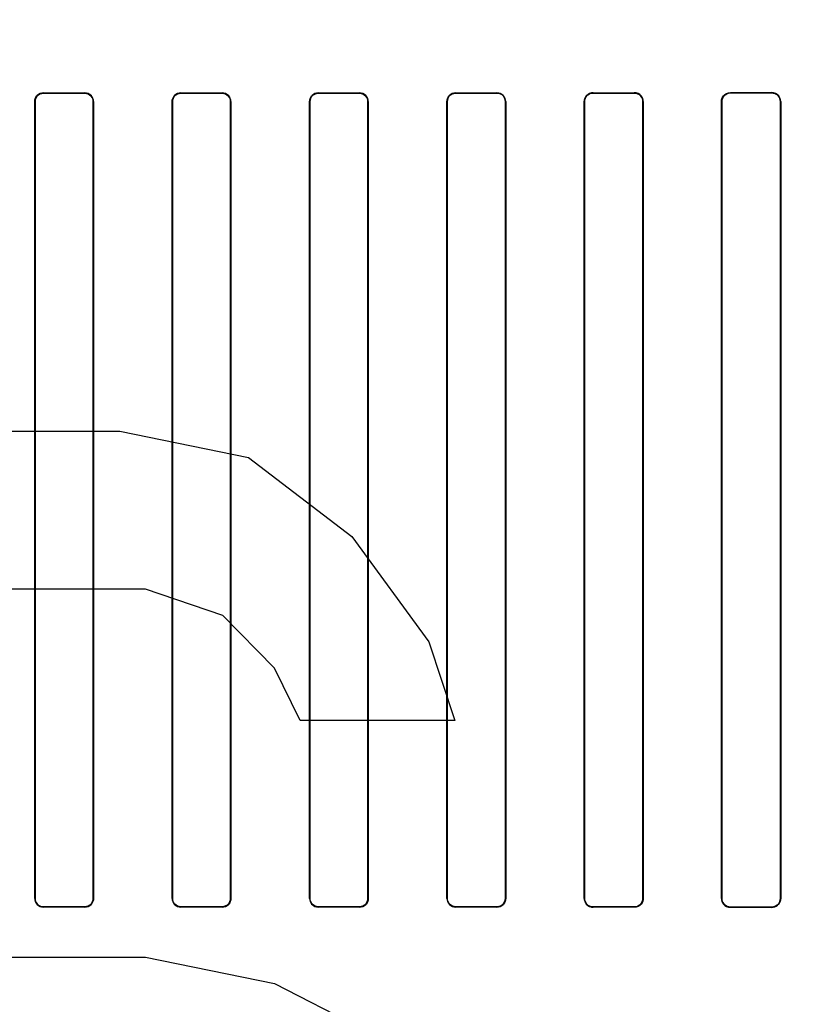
# Model space of a CAD drawing. Header units: millimetres. Extents: x 0 to 297, y 0 to 210.
# Tile 328 of 455: x 240.361 to 240.561, y 157.523 to 157.774. Entities that reach past the tile are written whole.
import ezdxf

# ---------------------------------------------------------------- set-up
doc = ezdxf.new("R2010")
doc.units = ezdxf.units.MM
doc.header["$LTSCALE"] = 16.335
doc.layers.get('0').update_dxf_attribs({"linetype": 'CONTINUOUS'})
for name, color, linetype in [('AXES_REF', 7, 'CONTINUOUS'), ('INTFCLR_1', 7, 'CONTINUOUS'), ('INTFCLR_72935', 7, 'CONTINUOUS')]:
    doc.layers.add(name, color=color, linetype=linetype)

msp = doc.modelspace()

# ---------------------------------------------------------------- linework, layer by layer
at = {"color": 7, "linetype": 'Continuous'}
for p, q in [((240.3536, 157.66898), (240.38641, 157.66898)), ((240.38641, 157.66898), (240.41922, 157.66228)), ((240.41922, 157.66228), (240.44547, 157.64217)), ((240.44547, 157.64217), (240.46516, 157.61536)), ((240.39297, 157.62877), (240.3536, 157.62877)), ((240.41266, 157.62206), (240.39297, 157.62877)), ((240.42579, 157.60866), (240.41266, 157.62206)), ((240.46516, 157.61536), (240.47172, 157.59525)), ((240.43235, 157.59525), (240.42579, 157.60866)), ((240.47172, 157.59525), (240.43235, 157.59525)), ((240.3536, 157.53494), (240.39297, 157.53494)), ((240.39297, 157.53494), (240.42579, 157.52823)), ((240.42579, 157.52823), (240.45204, 157.51483))]:
    msp.add_line(p, q, dxfattribs=at)
for radius in [6.78708, 6.7865, 6.74304]:
    msp.add_circle((241.48891, 154.71148), radius, dxfattribs=at)
for radius, start, end in [(6.72, 278.277129, 261.722871), (6.874, 113.082594, 269.618979)]:
    msp.add_arc((241.48891, 154.71148), radius, start, end, dxfattribs=at)
at = {"layer": 'AXES_REF', "color": 9, "linetype": 'Continuous'}
msp.add_circle((241.48891, 154.71148), 4.15, dxfattribs=at)
at = {"layer": 'AXES_REF', "color": 7, "linetype": 'Continuous'}
msp.add_arc((241.48891, 154.71148), 6.874, 113.082685, 66.917315, dxfattribs=at)
at = {"layer": 'AXES_REF', "color": 9, "linetype": 'Continuous'}
msp.add_arc((241.48891, 154.71148), 6.19116, 94.411812, 85.588188, dxfattribs=at)
at = {"layer": 'INTFCLR_1', "color": 9, "linetype": 'Continuous'}
for p, q in [((240.36696, 157.75514), (240.36696, 157.75521)), ((240.37746, 157.7552), (240.37746, 157.75513)), ((240.40196, 157.75512), (240.40196, 157.7552)), ((240.41246, 157.75519), (240.41246, 157.75512)), ((240.43696, 157.75512), (240.43696, 157.75519)), ((240.44746, 157.7552), (240.44746, 157.75512)), ((240.47196, 157.75513), (240.47196, 157.7552)), ((240.48246, 157.75521), (240.48246, 157.75514)), ((240.50696, 157.75515), (240.50696, 157.75523)), ((240.51746, 157.75524), (240.51746, 157.75516)), ((240.54196, 157.75518), (240.54196, 157.75526)), ((240.55246, 157.75527), (240.55246, 157.7552)), ((240.36472, 157.75297), (240.3648, 157.75297)), ((240.37963, 157.75297), (240.3797, 157.75297)), ((240.39974, 157.75297), (240.39981, 157.75297)), ((240.41462, 157.75297), (240.41469, 157.75297)), ((240.43474, 157.75297), (240.43481, 157.75297)), ((240.44962, 157.75297), (240.44969, 157.75297)), ((240.46973, 157.75297), (240.4698, 157.75297)), ((240.48463, 157.75297), (240.48471, 157.75297)), ((240.50471, 157.75297), (240.50478, 157.75297)), ((240.51966, 157.75297), (240.51973, 157.75297)), ((240.53967, 157.75297), (240.53975, 157.75297)), ((240.5547, 157.75297), (240.55477, 157.75297)), ((240.3648, 157.54997), (240.36472, 157.54997)), ((240.3797, 157.54997), (240.37963, 157.54997)), ((240.39981, 157.54997), (240.39974, 157.54997)), ((240.41469, 157.54997), (240.41462, 157.54997)), ((240.43481, 157.54997), (240.43474, 157.54997)), ((240.44969, 157.54997), (240.44962, 157.54997)), ((240.4698, 157.54997), (240.46973, 157.54997)), ((240.48471, 157.54997), (240.48463, 157.54997)), ((240.50478, 157.54997), (240.50471, 157.54997)), ((240.51973, 157.54997), (240.51966, 157.54997)), ((240.53975, 157.54997), (240.53967, 157.54997)), ((240.55477, 157.54997), (240.5547, 157.54997)), ((240.36696, 157.54773), (240.36696, 157.5478)), ((240.37746, 157.54781), (240.37746, 157.54773)), ((240.40196, 157.54774), (240.40196, 157.54781)), ((240.41246, 157.54782), (240.41246, 157.54774)), ((240.43696, 157.54774), (240.43696, 157.54782)), ((240.44746, 157.54781), (240.44746, 157.54774)), ((240.47196, 157.54773), (240.47196, 157.54781)), ((240.48246, 157.5478), (240.48246, 157.54773)), ((240.50696, 157.54771), (240.50696, 157.54779)), ((240.51746, 157.54778), (240.51746, 157.5477)), ((240.54196, 157.54768), (240.54196, 157.54775)), ((240.55246, 157.54774), (240.55246, 157.54766))]:
    msp.add_line(p, q, dxfattribs=at)
at = {"layer": 'INTFCLR_1', "color": 6, "linetype": 'Continuous'}
for p, q in [((240.36472, 157.75297), (240.36472, 157.54997)), ((240.3648, 157.75297), (240.3648, 157.54997)), ((240.37963, 157.54997), (240.37963, 157.75297)), ((240.3797, 157.54997), (240.3797, 157.75297)), ((240.39974, 157.75297), (240.39974, 157.54997)), ((240.39981, 157.75297), (240.39981, 157.54997)), ((240.41462, 157.54997), (240.41462, 157.75297)), ((240.41469, 157.54997), (240.41469, 157.75297)), ((240.43474, 157.75297), (240.43474, 157.54997)), ((240.43481, 157.75297), (240.43481, 157.54997)), ((240.44962, 157.54997), (240.44962, 157.75297)), ((240.44969, 157.54997), (240.44969, 157.75297)), ((240.46973, 157.75297), (240.46973, 157.54997)), ((240.4698, 157.75297), (240.4698, 157.54997)), ((240.48463, 157.54997), (240.48463, 157.75297)), ((240.48471, 157.54997), (240.48471, 157.75297)), ((240.50471, 157.75297), (240.50471, 157.54997)), ((240.50478, 157.75297), (240.50478, 157.54997)), ((240.51966, 157.54997), (240.51966, 157.75297)), ((240.51973, 157.54997), (240.51973, 157.75297)), ((240.53967, 157.75297), (240.53967, 157.54997)), ((240.53975, 157.75297), (240.53975, 157.54997)), ((240.5547, 157.54997), (240.5547, 157.75297)), ((240.55477, 157.54997), (240.55477, 157.75297))]:
    msp.add_line(p, q, dxfattribs=at)
for centre, major_axis, start_param, end_param in [((240.42471, 157.75647), (0.36509, 0), -1.729645, -1.700582), ((240.42471, 157.75647), (0.38609, 0), -1.720938, -1.693486), ((240.42471, 157.75647), (0.36509, 0), -1.633151, -1.604356), ((240.42471, 157.75647), (0.38609, 0), -1.629755, -1.60253), ((240.42471, 157.75647), (0.36509, 0), -1.537236, -1.508442), ((240.42471, 157.75647), (0.38609, 0), -1.539062, -1.511838), ((240.42471, 157.75647), (0.36509, 0), -1.441011, -1.411947), ((240.42471, 157.75647), (0.38609, 0), -1.448107, -1.420655), ((240.42471, 157.75647), (0.36509, 0), -1.343557, -1.313932), ((240.42471, 157.75647), (0.38609, 0), -1.356116, -1.328192), ((240.42471, 157.75647), (0.36509, 0), -1.243846, -1.213314), ((240.42471, 157.75647), (0.38609, 0), -1.262235, -1.233556), ((240.42471, 157.54647), (0.38609, 0), 1.693486, 1.720938), ((240.42471, 157.54647), (0.36509, 0), 1.700582, 1.729645), ((240.42471, 157.54647), (0.38609, 0), 1.60253, 1.629755), ((240.42471, 157.54647), (0.36509, 0), 1.604356, 1.633151), ((240.42471, 157.54647), (0.38609, 0), 1.511838, 1.539062), ((240.42471, 157.54647), (0.36509, 0), 1.508442, 1.537236), ((240.42471, 157.54647), (0.38609, 0), 1.420655, 1.448107), ((240.42471, 157.54647), (0.36509, 0), 1.411947, 1.441011), ((240.42471, 157.54647), (0.38609, 0), 1.328192, 1.356116), ((240.42471, 157.54647), (0.36509, 0), 1.313932, 1.343557), ((240.42471, 157.54647), (0.38609, 0), 1.233556, 1.262235), ((240.42471, 157.54647), (0.36509, 0), 1.213314, 1.243846)]:
    msp.add_ellipse(centre, major_axis=major_axis, ratio=0.003491, start_param=start_param, end_param=end_param, dxfattribs=at)
for points, knots in [([(240.36472, 157.75297), (240.36472, 157.75349), (240.36514, 157.75467), (240.36634, 157.75521), (240.36696, 157.75521)], [0, 0, 0, 0, 0.453611, 1, 1, 1, 1]), ([(240.36696, 157.75514), (240.36641, 157.75514), (240.36526, 157.75467), (240.3648, 157.75352), (240.3648, 157.75297)], [0, 0, 0, 0, 0.502969, 1, 1, 1, 1]), ([(240.3797, 157.75297), (240.3797, 157.75354), (240.37922, 157.75473), (240.37804, 157.7552), (240.37746, 157.7552)], [0, 0, 0, 0, 0.499537, 1, 1, 1, 1]), ([(240.37963, 157.75297), (240.37963, 157.75347), (240.37922, 157.75461), (240.37806, 157.75513), (240.37746, 157.75513)], [0, 0, 0, 0, 0.455659, 1, 1, 1, 1]), ([(240.39974, 157.75297), (240.39974, 157.75349), (240.40016, 157.75467), (240.40135, 157.7552), (240.40196, 157.7552)], [0, 0, 0, 0, 0.459316, 1, 1, 1, 1]), ([(240.40196, 157.75512), (240.40141, 157.75512), (240.40027, 157.75466), (240.39981, 157.75352), (240.39981, 157.75297)], [0, 0, 0, 0, 0.501232, 1, 1, 1, 1]), ([(240.41469, 157.75297), (240.41469, 157.75354), (240.41421, 157.75472), (240.41303, 157.75519), (240.41246, 157.75519)], [0, 0, 0, 0, 0.500819, 1, 1, 1, 1]), ([(240.41462, 157.75297), (240.41462, 157.75347), (240.41422, 157.7546), (240.41306, 157.75512), (240.41246, 157.75512)], [0, 0, 0, 0, 0.453813, 1, 1, 1, 1]), ([(240.43474, 157.75297), (240.43474, 157.75348), (240.43515, 157.75466), (240.43634, 157.75519), (240.43696, 157.75519)], [0, 0, 0, 0, 0.453711, 1, 1, 1, 1]), ([(240.43696, 157.75512), (240.43641, 157.75512), (240.43527, 157.75466), (240.43481, 157.75352), (240.43481, 157.75297)], [0, 0, 0, 0, 0.500961, 1, 1, 1, 1]), ([(240.44969, 157.75297), (240.44969, 157.75354), (240.44922, 157.75472), (240.44803, 157.7552), (240.44746, 157.7552)], [0, 0, 0, 0, 0.500481, 1, 1, 1, 1]), ([(240.44962, 157.75297), (240.44962, 157.75347), (240.44921, 157.75461), (240.44806, 157.75512), (240.44746, 157.75512)], [0, 0, 0, 0, 0.459192, 1, 1, 1, 1]), ([(240.46973, 157.75297), (240.46973, 157.75349), (240.47015, 157.75467), (240.47134, 157.7552), (240.47196, 157.7552)], [0, 0, 0, 0, 0.455466, 1, 1, 1, 1]), ([(240.47196, 157.75513), (240.47141, 157.75513), (240.47026, 157.75467), (240.4698, 157.75352), (240.4698, 157.75297)], [0, 0, 0, 0, 0.502137, 1, 1, 1, 1]), ([(240.48471, 157.75297), (240.48471, 157.75354), (240.48423, 157.75473), (240.48304, 157.75521), (240.48246, 157.75521)], [0, 0, 0, 0, 0.498499, 1, 1, 1, 1]), ([(240.48463, 157.75297), (240.48463, 157.75347), (240.48423, 157.75461), (240.48307, 157.75514), (240.48246, 157.75514)], [0, 0, 0, 0, 0.453787, 1, 1, 1, 1]), ([(240.50471, 157.75297), (240.50471, 157.75349), (240.50512, 157.75468), (240.50633, 157.75523), (240.50696, 157.75523)], [0, 0, 0, 0, 0.449916, 1, 1, 1, 1]), ([(240.50696, 157.75515), (240.5064, 157.75515), (240.50524, 157.75468), (240.50478, 157.75352), (240.50478, 157.75297)], [0, 0, 0, 0, 0.504817, 1, 1, 1, 1]), ([(240.51973, 157.75297), (240.51973, 157.75348), (240.51933, 157.75467), (240.51811, 157.75524), (240.51746, 157.75524)], [0, 0, 0, 0, 0.442115, 1, 1, 1, 1]), ([(240.51966, 157.75297), (240.51966, 157.75347), (240.51926, 157.75463), (240.51808, 157.75516), (240.51746, 157.75516)], [0, 0, 0, 0, 0.449607, 1, 1, 1, 1]), ([(240.53967, 157.75297), (240.53967, 157.75349), (240.54009, 157.75469), (240.54132, 157.75526), (240.54196, 157.75526)], [0, 0, 0, 0, 0.444674, 1, 1, 1, 1]), ([(240.54196, 157.75518), (240.54139, 157.75518), (240.54021, 157.7547), (240.53975, 157.75352), (240.53975, 157.75297)], [0, 0, 0, 0, 0.509133, 1, 1, 1, 1]), ([(240.55477, 157.75297), (240.55477, 157.75348), (240.55437, 157.75469), (240.55313, 157.75528), (240.55246, 157.75527)], [0, 0, 0, 0, 0.436747, 1, 1, 1, 1]), ([(240.5547, 157.75297), (240.5547, 157.75347), (240.5543, 157.75464), (240.5531, 157.7552), (240.55246, 157.7552)], [0, 0, 0, 0, 0.438001, 1, 1, 1, 1]), ([(240.36472, 157.54997), (240.36472, 157.5494), (240.3652, 157.54821), (240.36639, 157.54773), (240.36696, 157.54773)], [0, 0, 0, 0, 0.498498, 1, 1, 1, 1]), ([(240.3648, 157.54997), (240.3648, 157.54947), (240.3652, 157.54832), (240.36636, 157.5478), (240.36696, 157.5478)], [0, 0, 0, 0, 0.453787, 1, 1, 1, 1]), ([(240.37746, 157.54781), (240.37802, 157.54781), (240.37917, 157.54827), (240.37963, 157.54942), (240.37963, 157.54997)], [0, 0, 0, 0, 0.502135, 1, 1, 1, 1]), ([(240.3797, 157.54997), (240.3797, 157.54945), (240.37928, 157.54827), (240.37809, 157.54773), (240.37746, 157.54773)], [0, 0, 0, 0, 0.455466, 1, 1, 1, 1]), ([(240.39974, 157.54997), (240.39974, 157.5494), (240.40021, 157.54821), (240.4014, 157.54774), (240.40196, 157.54774)], [0, 0, 0, 0, 0.500481, 1, 1, 1, 1]), ([(240.39981, 157.54997), (240.39981, 157.54946), (240.40022, 157.54833), (240.40137, 157.54781), (240.40196, 157.54781)], [0, 0, 0, 0, 0.459192, 1, 1, 1, 1]), ([(240.41246, 157.54782), (240.41302, 157.54782), (240.41416, 157.54828), (240.41462, 157.54942), (240.41462, 157.54997)], [0, 0, 0, 0, 0.50096, 1, 1, 1, 1]), ([(240.41469, 157.54997), (240.41469, 157.54945), (240.41428, 157.54828), (240.41308, 157.54774), (240.41246, 157.54774)], [0, 0, 0, 0, 0.453711, 1, 1, 1, 1]), ([(240.43474, 157.54997), (240.43474, 157.5494), (240.43521, 157.54822), (240.4364, 157.54774), (240.43696, 157.54774)], [0, 0, 0, 0, 0.500819, 1, 1, 1, 1]), ([(240.43481, 157.54997), (240.43481, 157.54947), (240.43521, 157.54834), (240.43637, 157.54782), (240.43696, 157.54782)], [0, 0, 0, 0, 0.453813, 1, 1, 1, 1]), ([(240.44746, 157.54781), (240.44802, 157.54781), (240.44916, 157.54827), (240.44962, 157.54942), (240.44962, 157.54997)], [0, 0, 0, 0, 0.501233, 1, 1, 1, 1]), ([(240.44969, 157.54997), (240.44969, 157.54945), (240.44927, 157.54827), (240.44808, 157.54774), (240.44746, 157.54774)], [0, 0, 0, 0, 0.459315, 1, 1, 1, 1]), ([(240.46973, 157.54997), (240.46973, 157.5494), (240.47021, 157.54821), (240.47139, 157.54773), (240.47196, 157.54773)], [0, 0, 0, 0, 0.499539, 1, 1, 1, 1]), ([(240.4698, 157.54997), (240.4698, 157.54947), (240.47021, 157.54833), (240.47136, 157.54781), (240.47196, 157.54781)], [0, 0, 0, 0, 0.45566, 1, 1, 1, 1]), ([(240.48246, 157.5478), (240.48302, 157.5478), (240.48417, 157.54827), (240.48463, 157.54942), (240.48463, 157.54997)], [0, 0, 0, 0, 0.502967, 1, 1, 1, 1]), ([(240.48471, 157.54997), (240.48471, 157.54945), (240.48429, 157.54827), (240.48309, 157.54773), (240.48246, 157.54773)], [0, 0, 0, 0, 0.453611, 1, 1, 1, 1]), ([(240.50471, 157.54997), (240.50471, 157.5494), (240.50518, 157.5482), (240.50638, 157.54771), (240.50696, 157.54771)], [0, 0, 0, 0, 0.496563, 1, 1, 1, 1]), ([(240.50478, 157.54997), (240.50478, 157.54947), (240.50519, 157.54832), (240.50635, 157.54779), (240.50696, 157.54779)], [0, 0, 0, 0, 0.450447, 1, 1, 1, 1]), ([(240.51746, 157.54778), (240.51803, 157.54778), (240.5192, 157.54825), (240.51966, 157.54942), (240.51966, 157.54997)], [0, 0, 0, 0, 0.506253, 1, 1, 1, 1]), ([(240.51973, 157.54997), (240.51973, 157.54945), (240.51932, 157.54825), (240.5181, 157.5477), (240.51746, 157.5477)], [0, 0, 0, 0, 0.448931, 1, 1, 1, 1]), ([(240.53967, 157.54997), (240.53967, 157.54946), (240.54008, 157.54825), (240.54131, 157.54768), (240.54196, 157.54768)], [0, 0, 0, 0, 0.439306, 1, 1, 1, 1]), ([(240.53975, 157.54997), (240.53975, 157.54947), (240.54015, 157.5483), (240.54134, 157.54775), (240.54196, 157.54775)], [0, 0, 0, 0, 0.445822, 1, 1, 1, 1]), ([(240.55246, 157.54774), (240.55305, 157.54774), (240.55423, 157.54823), (240.5547, 157.54941), (240.5547, 157.54997)], [0, 0, 0, 0, 0.511255, 1, 1, 1, 1]), ([(240.55246, 157.54766), (240.55301, 157.54766), (240.55422, 157.5481), (240.55477, 157.54933), (240.55477, 157.54997)], [0, 0, 0, 0, 0.459211, 1, 1, 1, 1])]:
    msp.add_open_spline(points, degree=3, knots=knots, dxfattribs=at)
at = {"layer": 'INTFCLR_72935', "color": 9, "linetype": 'Continuous'}
for p, q in [((240.36696, 157.75521), (240.36696, 157.75514)), ((240.37746, 157.75513), (240.37746, 157.7552)), ((240.40196, 157.7552), (240.40196, 157.75512)), ((240.41246, 157.75512), (240.41246, 157.75519)), ((240.43696, 157.75519), (240.43696, 157.75512)), ((240.44746, 157.75512), (240.44746, 157.7552)), ((240.47196, 157.7552), (240.47196, 157.75513)), ((240.48246, 157.75514), (240.48246, 157.75521)), ((240.50696, 157.75523), (240.50696, 157.75515)), ((240.51746, 157.75516), (240.51746, 157.75524)), ((240.54196, 157.75526), (240.54196, 157.75518)), ((240.55246, 157.7552), (240.55246, 157.75527)), ((240.3648, 157.75297), (240.36472, 157.75297)), ((240.3797, 157.75297), (240.37963, 157.75297)), ((240.39981, 157.75297), (240.39974, 157.75297)), ((240.41469, 157.75297), (240.41462, 157.75297)), ((240.43481, 157.75297), (240.43474, 157.75297)), ((240.44969, 157.75297), (240.44962, 157.75297)), ((240.4698, 157.75297), (240.46973, 157.75297)), ((240.48471, 157.75297), (240.48463, 157.75297)), ((240.50478, 157.75297), (240.50471, 157.75297)), ((240.51973, 157.75297), (240.51966, 157.75297)), ((240.53975, 157.75297), (240.53967, 157.75297)), ((240.55477, 157.75297), (240.5547, 157.75297)), ((240.36472, 157.54997), (240.3648, 157.54997)), ((240.37963, 157.54997), (240.3797, 157.54997)), ((240.39974, 157.54997), (240.39981, 157.54997)), ((240.41462, 157.54997), (240.41469, 157.54997)), ((240.43474, 157.54997), (240.43481, 157.54997)), ((240.44962, 157.54997), (240.44969, 157.54997)), ((240.46973, 157.54997), (240.4698, 157.54997)), ((240.48463, 157.54997), (240.48471, 157.54997)), ((240.50471, 157.54997), (240.50478, 157.54997)), ((240.51966, 157.54997), (240.51973, 157.54997)), ((240.53967, 157.54997), (240.53975, 157.54997)), ((240.5547, 157.54997), (240.55477, 157.54997)), ((240.36696, 157.5478), (240.36696, 157.54773)), ((240.37746, 157.54773), (240.37746, 157.54781)), ((240.40196, 157.54781), (240.40196, 157.54774)), ((240.41246, 157.54774), (240.41246, 157.54782)), ((240.43696, 157.54782), (240.43696, 157.54774)), ((240.44746, 157.54774), (240.44746, 157.54781)), ((240.47196, 157.54781), (240.47196, 157.54773)), ((240.48246, 157.54773), (240.48246, 157.5478)), ((240.50696, 157.54779), (240.50696, 157.54771)), ((240.51746, 157.5477), (240.51746, 157.54778)), ((240.54196, 157.54775), (240.54196, 157.54768)), ((240.55246, 157.54766), (240.55246, 157.54774))]:
    msp.add_line(p, q, dxfattribs=at)
at = {"layer": 'INTFCLR_72935', "color": 6, "linetype": 'Continuous'}
for p, q in [((240.36472, 157.54997), (240.36472, 157.75297)), ((240.3648, 157.54997), (240.3648, 157.75297)), ((240.37963, 157.75297), (240.37963, 157.54997)), ((240.3797, 157.75297), (240.3797, 157.54997)), ((240.39974, 157.54997), (240.39974, 157.75297)), ((240.39981, 157.54997), (240.39981, 157.75297)), ((240.41462, 157.75297), (240.41462, 157.54997)), ((240.41469, 157.75297), (240.41469, 157.54997)), ((240.43474, 157.54997), (240.43474, 157.75297)), ((240.43481, 157.54997), (240.43481, 157.75297)), ((240.44962, 157.75297), (240.44962, 157.54997)), ((240.44969, 157.75297), (240.44969, 157.54997)), ((240.46973, 157.54997), (240.46973, 157.75297)), ((240.4698, 157.54997), (240.4698, 157.75297)), ((240.48463, 157.75297), (240.48463, 157.54997)), ((240.48471, 157.75297), (240.48471, 157.54997)), ((240.50471, 157.54997), (240.50471, 157.75297)), ((240.50478, 157.54997), (240.50478, 157.75297)), ((240.51966, 157.75297), (240.51966, 157.54997)), ((240.51973, 157.75297), (240.51973, 157.54997)), ((240.53967, 157.54997), (240.53967, 157.75297)), ((240.53975, 157.54997), (240.53975, 157.75297)), ((240.5547, 157.75297), (240.5547, 157.54997)), ((240.55477, 157.75297), (240.55477, 157.54997))]:
    msp.add_line(p, q, dxfattribs=at)
for centre, major_axis, start_param, end_param in [((240.42471, 157.75647), (0.36509, 0), -1.729645, -1.700582), ((240.42471, 157.75647), (0.38609, 0), -1.720938, -1.693486), ((240.42471, 157.75647), (0.36509, 0), -1.633151, -1.604356), ((240.42471, 157.75647), (0.38609, 0), -1.629755, -1.60253), ((240.42471, 157.75647), (0.36509, 0), -1.537236, -1.508442), ((240.42471, 157.75647), (0.38609, 0), -1.539062, -1.511838), ((240.42471, 157.75647), (0.36509, 0), -1.441011, -1.411947), ((240.42471, 157.75647), (0.38609, 0), -1.448107, -1.420655), ((240.42471, 157.75647), (0.36509, 0), -1.343557, -1.313932), ((240.42471, 157.75647), (0.38609, 0), -1.356116, -1.328192), ((240.42471, 157.75647), (0.36509, 0), -1.243846, -1.213314), ((240.42471, 157.75647), (0.38609, 0), -1.262235, -1.233556), ((240.42471, 157.54647), (0.38609, 0), 1.693486, 1.720938), ((240.42471, 157.54647), (0.36509, 0), 1.700582, 1.729645), ((240.42471, 157.54647), (0.38609, 0), 1.60253, 1.629755), ((240.42471, 157.54647), (0.36509, 0), 1.604356, 1.633151), ((240.42471, 157.54647), (0.38609, 0), 1.511838, 1.539062), ((240.42471, 157.54647), (0.36509, 0), 1.508442, 1.537236), ((240.42471, 157.54647), (0.38609, 0), 1.420655, 1.448107), ((240.42471, 157.54647), (0.36509, 0), 1.411947, 1.441011), ((240.42471, 157.54647), (0.38609, 0), 1.328192, 1.356116), ((240.42471, 157.54647), (0.36509, 0), 1.313932, 1.343557), ((240.42471, 157.54647), (0.38609, 0), 1.233556, 1.262235), ((240.42471, 157.54647), (0.36509, 0), 1.213314, 1.243846)]:
    msp.add_ellipse(centre, major_axis=major_axis, ratio=0.003491, start_param=start_param, end_param=end_param, dxfattribs=at)
for points, knots in [([(240.36696, 157.75521), (240.36638, 157.75521), (240.36519, 157.75472), (240.36472, 157.75353), (240.36472, 157.75297)], [0, 0, 0, 0, 0.509349, 1, 1, 1, 1]), ([(240.3648, 157.75297), (240.3648, 157.75347), (240.3652, 157.75461), (240.36636, 157.75514), (240.36696, 157.75514)], [0, 0, 0, 0, 0.453787, 1, 1, 1, 1]), ([(240.3797, 157.75297), (240.3797, 157.75349), (240.37928, 157.75467), (240.37809, 157.7552), (240.37746, 157.7552)], [0, 0, 0, 0, 0.455466, 1, 1, 1, 1]), ([(240.37746, 157.75513), (240.37803, 157.75513), (240.37918, 157.75466), (240.37963, 157.75351), (240.37963, 157.75297)], [0, 0, 0, 0, 0.510179, 1, 1, 1, 1]), ([(240.40196, 157.7552), (240.40138, 157.7552), (240.4002, 157.75471), (240.39974, 157.75352), (240.39974, 157.75297)], [0, 0, 0, 0, 0.511746, 1, 1, 1, 1]), ([(240.39981, 157.75297), (240.39981, 157.75347), (240.40022, 157.75461), (240.40137, 157.75512), (240.40196, 157.75512)], [0, 0, 0, 0, 0.459192, 1, 1, 1, 1]), ([(240.41469, 157.75297), (240.41469, 157.75348), (240.41428, 157.75466), (240.41308, 157.75519), (240.41246, 157.75519)], [0, 0, 0, 0, 0.453711, 1, 1, 1, 1]), ([(240.41246, 157.75512), (240.41302, 157.75512), (240.41417, 157.75465), (240.41462, 157.75351), (240.41462, 157.75297)], [0, 0, 0, 0, 0.506381, 1, 1, 1, 1]), ([(240.43696, 157.75519), (240.43639, 157.75519), (240.43521, 157.75471), (240.43474, 157.75353), (240.43474, 157.75297)], [0, 0, 0, 0, 0.506297, 1, 1, 1, 1]), ([(240.43481, 157.75297), (240.43481, 157.75347), (240.43521, 157.7546), (240.43637, 157.75512), (240.43696, 157.75512)], [0, 0, 0, 0, 0.453813, 1, 1, 1, 1]), ([(240.44969, 157.75297), (240.44969, 157.75349), (240.44927, 157.75467), (240.44808, 157.7552), (240.44746, 157.7552)], [0, 0, 0, 0, 0.459316, 1, 1, 1, 1]), ([(240.44746, 157.75512), (240.44803, 157.75512), (240.44917, 157.75465), (240.44962, 157.75351), (240.44962, 157.75297)], [0, 0, 0, 0, 0.511587, 1, 1, 1, 1]), ([(240.47196, 157.7552), (240.47138, 157.7552), (240.47019, 157.75471), (240.46973, 157.75353), (240.46973, 157.75297)], [0, 0, 0, 0, 0.510275, 1, 1, 1, 1]), ([(240.4698, 157.75297), (240.4698, 157.75347), (240.47021, 157.75461), (240.47136, 157.75513), (240.47196, 157.75513)], [0, 0, 0, 0, 0.455659, 1, 1, 1, 1]), ([(240.48471, 157.75297), (240.48471, 157.75349), (240.48429, 157.75467), (240.48309, 157.75521), (240.48246, 157.75521)], [0, 0, 0, 0, 0.453611, 1, 1, 1, 1]), ([(240.48246, 157.75514), (240.48303, 157.75514), (240.48418, 157.75466), (240.48463, 157.75351), (240.48463, 157.75297)], [0, 0, 0, 0, 0.509046, 1, 1, 1, 1]), ([(240.50696, 157.75523), (240.50638, 157.75523), (240.50518, 157.75473), (240.50471, 157.75353), (240.50471, 157.75297)], [0, 0, 0, 0, 0.508852, 1, 1, 1, 1]), ([(240.50478, 157.75297), (240.50478, 157.75347), (240.50519, 157.75462), (240.50635, 157.75515), (240.50696, 157.75515)], [0, 0, 0, 0, 0.450447, 1, 1, 1, 1]), ([(240.51973, 157.75297), (240.51973, 157.75349), (240.51932, 157.75468), (240.5181, 157.75524), (240.51746, 157.75524)], [0, 0, 0, 0, 0.448932, 1, 1, 1, 1]), ([(240.51746, 157.75516), (240.51804, 157.75516), (240.51921, 157.75468), (240.51966, 157.75351), (240.51966, 157.75297)], [0, 0, 0, 0, 0.512263, 1, 1, 1, 1]), ([(240.53967, 157.75297), (240.53967, 157.75348), (240.54008, 157.75469), (240.54131, 157.75526), (240.54196, 157.75526)], [0, 0, 0, 0, 0.439306, 1, 1, 1, 1]), ([(240.53975, 157.75297), (240.53975, 157.75347), (240.54015, 157.75464), (240.54134, 157.75518), (240.54196, 157.75518)], [0, 0, 0, 0, 0.445822, 1, 1, 1, 1]), ([(240.55477, 157.75297), (240.55477, 157.75349), (240.55436, 157.7547), (240.55312, 157.75528), (240.55246, 157.75527)], [0, 0, 0, 0, 0.443145, 1, 1, 1, 1]), ([(240.55246, 157.7552), (240.55292, 157.7552), (240.55408, 157.75485), (240.5547, 157.75365), (240.5547, 157.75297)], [0, 0, 0, 0, 0.397668, 1, 1, 1, 1]), ([(240.36472, 157.54997), (240.36472, 157.54945), (240.36514, 157.54827), (240.36634, 157.54773), (240.36696, 157.54773)], [0, 0, 0, 0, 0.453611, 1, 1, 1, 1]), ([(240.36696, 157.5478), (240.3664, 157.5478), (240.36525, 157.54827), (240.3648, 157.54943), (240.3648, 157.54997)], [0, 0, 0, 0, 0.509046, 1, 1, 1, 1]), ([(240.37963, 157.54997), (240.37963, 157.54947), (240.37922, 157.54833), (240.37806, 157.54781), (240.37746, 157.54781)], [0, 0, 0, 0, 0.45566, 1, 1, 1, 1]), ([(240.37746, 157.54773), (240.37805, 157.54773), (240.37924, 157.54822), (240.3797, 157.54941), (240.3797, 157.54997)], [0, 0, 0, 0, 0.510275, 1, 1, 1, 1]), ([(240.39974, 157.54997), (240.39974, 157.54945), (240.40016, 157.54827), (240.40135, 157.54774), (240.40196, 157.54774)], [0, 0, 0, 0, 0.459315, 1, 1, 1, 1]), ([(240.40196, 157.54781), (240.4014, 157.54781), (240.40025, 157.54829), (240.39981, 157.54943), (240.39981, 157.54997)], [0, 0, 0, 0, 0.511586, 1, 1, 1, 1]), ([(240.41462, 157.54997), (240.41462, 157.54947), (240.41422, 157.54834), (240.41306, 157.54782), (240.41246, 157.54782)], [0, 0, 0, 0, 0.453813, 1, 1, 1, 1]), ([(240.41246, 157.54774), (240.41304, 157.54774), (240.41422, 157.54823), (240.41469, 157.54941), (240.41469, 157.54997)], [0, 0, 0, 0, 0.506297, 1, 1, 1, 1]), ([(240.43474, 157.54997), (240.43474, 157.54945), (240.43515, 157.54828), (240.43634, 157.54774), (240.43696, 157.54774)], [0, 0, 0, 0, 0.453711, 1, 1, 1, 1]), ([(240.43696, 157.54782), (240.43641, 157.54782), (240.43526, 157.54828), (240.43481, 157.54943), (240.43481, 157.54997)], [0, 0, 0, 0, 0.506381, 1, 1, 1, 1]), ([(240.44962, 157.54997), (240.44962, 157.54946), (240.44921, 157.54833), (240.44806, 157.54781), (240.44746, 157.54781)], [0, 0, 0, 0, 0.459192, 1, 1, 1, 1]), ([(240.44746, 157.54774), (240.44805, 157.54774), (240.44923, 157.54823), (240.44969, 157.54941), (240.44969, 157.54997)], [0, 0, 0, 0, 0.511746, 1, 1, 1, 1]), ([(240.46973, 157.54997), (240.46973, 157.54945), (240.47015, 157.54827), (240.47134, 157.54773), (240.47196, 157.54773)], [0, 0, 0, 0, 0.455466, 1, 1, 1, 1]), ([(240.47196, 157.54781), (240.4714, 157.54781), (240.47025, 157.54828), (240.4698, 157.54943), (240.4698, 157.54997)], [0, 0, 0, 0, 0.510179, 1, 1, 1, 1]), ([(240.48463, 157.54997), (240.48463, 157.54947), (240.48423, 157.54832), (240.48307, 157.5478), (240.48246, 157.5478)], [0, 0, 0, 0, 0.453787, 1, 1, 1, 1]), ([(240.48246, 157.54773), (240.48305, 157.54773), (240.48424, 157.54822), (240.48471, 157.54941), (240.48471, 157.54997)], [0, 0, 0, 0, 0.509349, 1, 1, 1, 1]), ([(240.50471, 157.54997), (240.50471, 157.54945), (240.50512, 157.54826), (240.50633, 157.54771), (240.50696, 157.54771)], [0, 0, 0, 0, 0.449916, 1, 1, 1, 1]), ([(240.50696, 157.54779), (240.5064, 157.54779), (240.50524, 157.54826), (240.50478, 157.54942), (240.50478, 157.54997)], [0, 0, 0, 0, 0.508383, 1, 1, 1, 1]), ([(240.51973, 157.54997), (240.51973, 157.54946), (240.51933, 157.54826), (240.51811, 157.5477), (240.51746, 157.5477)], [0, 0, 0, 0, 0.442114, 1, 1, 1, 1]), ([(240.51966, 157.54997), (240.51966, 157.54947), (240.51926, 157.54831), (240.51808, 157.54778), (240.51746, 157.54778)], [0, 0, 0, 0, 0.449607, 1, 1, 1, 1]), ([(240.53967, 157.54997), (240.53967, 157.54945), (240.54009, 157.54824), (240.54132, 157.54768), (240.54196, 157.54768)], [0, 0, 0, 0, 0.444674, 1, 1, 1, 1]), ([(240.54196, 157.54775), (240.54139, 157.54775), (240.54021, 157.54824), (240.53975, 157.54942), (240.53975, 157.54997)], [0, 0, 0, 0, 0.512923, 1, 1, 1, 1]), ([(240.55477, 157.54997), (240.55477, 157.54945), (240.55437, 157.54824), (240.55313, 157.54766), (240.55246, 157.54766)], [0, 0, 0, 0, 0.436745, 1, 1, 1, 1]), ([(240.5547, 157.54997), (240.5547, 157.54946), (240.55429, 157.54829), (240.5531, 157.54774), (240.55246, 157.54774)], [0, 0, 0, 0, 0.443691, 1, 1, 1, 1])]:
    msp.add_open_spline(points, degree=3, knots=knots, dxfattribs=at)

doc.saveas('drawing.dxf')
